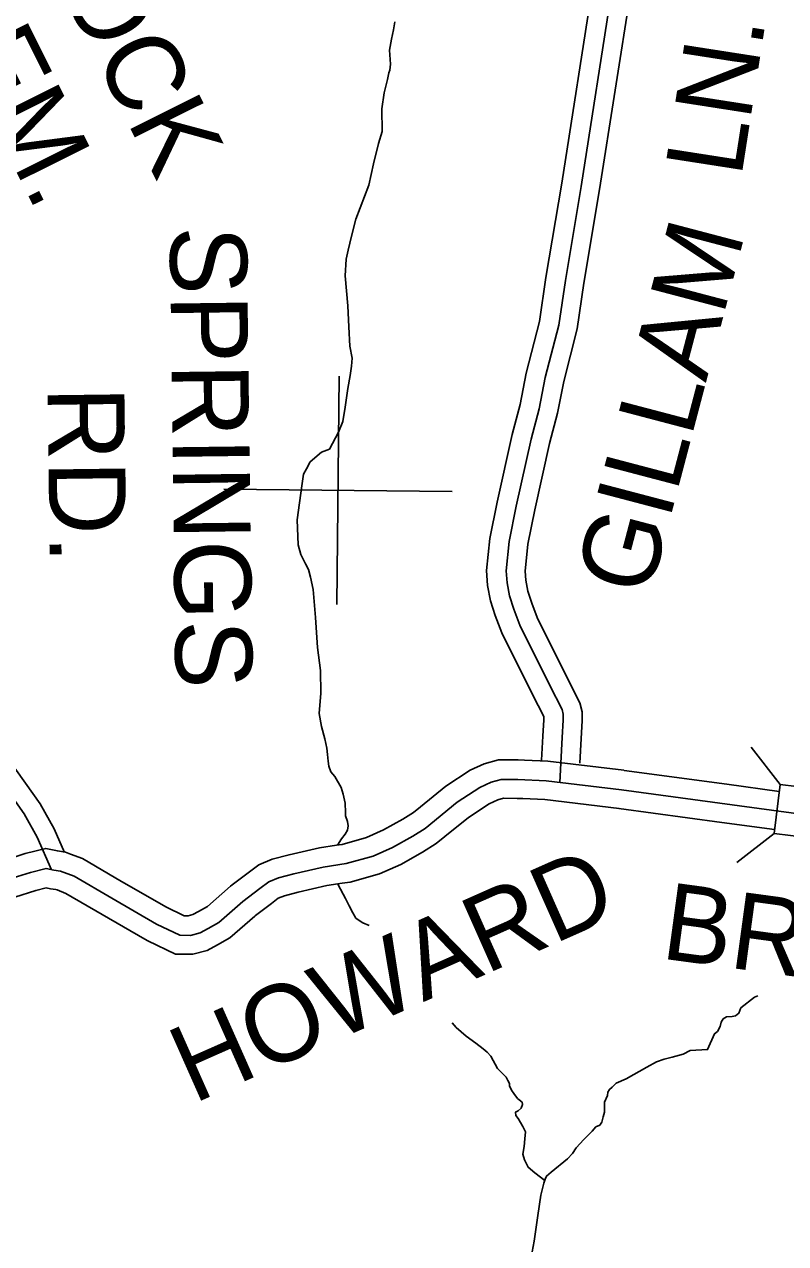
# Model space of a CAD drawing. Extents: x 1551132 to 1791609, y 378168 to 563823.
# Drawn here: x 1694430 to 1698093, y 452657 to 458529 of the extents above; entities that cross this region are included whole.
import ezdxf

# ---------------------------------------------------------------- set-up
doc = ezdxf.new("R2010")
doc.units = 0
for name, color, linetype in [('DESIGN - ROW - Right-of-Way and Easement Labels', 7, 'Continuous'), ('DESIGN - TRANSPORTATION - Text', 7, 'Continuous'), ('SURVEY - DRAINAGE - Bridge Hydraulic Data - Points - Locators', 7, 'Continuous'), ('SURVEY - DRAINAGE - Storm Sewer', 7, 'Continuous'), ('SURVEY - PROPERTY - Owners', 7, 'Continuous')]:
    doc.layers.add(name, color=color, linetype=linetype)

msp = doc.modelspace()

# ---------------------------------------------------------------- linework, layer by layer
at = {"layer": 'DESIGN - TRANSPORTATION - Text'}
for points in [[(1696211.683, 458541.203), (1696205.358, 458503.21), (1696196.959, 458457.217), (1696186.501, 458405.241), (1696191.917, 458337.089), (1696187.675, 458309.088), (1696183.551, 458295.105), (1696177.276, 458263.12), (1696160.718, 458199.185), (1696150.06, 458123.167), (1696151.11, 458012.997), (1696134.602, 457955.071), (1696109.744, 457857.16), (1696086.853, 457755.224), (1696025.412, 457591.57), (1696004.696, 457509.651), (1695988.105, 457441.707), (1695977.722, 457397.739), (1695973.03, 457317.662), (1695985.796, 457173.325), (1695990.938, 457073.131), (1695996.129, 456978.937), (1696007.629, 456920.744), (1696003.304, 456882.726), (1695996.921, 456838.725), (1695986.363, 456774.732), (1695973.58, 456684.721), (1695962.988, 456616.719), (1695940.53, 456564.859), (1695897.806, 456483.141), (1695859.674, 456469.49), (1695805.234, 456421.939), (1695786.934, 456388.063), (1695772.701, 456362.162), (1695764.218, 456306.161), (1695742.793, 456142.123), (1695747.76, 456021.895), (1695759.368, 455975.711), (1695783.001, 455931.418), (1695796.767, 455903.25), (1695806.458, 455867.099), (1695819.95, 455806.881), (1695830.799, 455672.578), (1695839.557, 455528.282), (1695854.615, 455417.971), (1695855.665, 455307.802), (1695848.824, 455209.716), (1695860.29, 455147.514), (1695875.781, 455087.279), (1695885.406, 455043.12), (1695889.148, 455013.044), (1695890.873, 454980.976), (1695894.672, 454956.901), (1695904.431, 454928.767), (1695924.255, 454906.549), (1695953.813, 454854.181), (1695963.546, 454822.047), (1695973.171, 454777.888), (1695974.787, 454733.803), (1695974.654, 454717.786), (1695984.42, 454689.644), (1695988.245, 454669.585), (1695984.054, 454647.593), (1695973.895, 454629.659), (1695955.679, 454605.8), (1695936.921, 454575.674)], [(1695939.246, 454388.528), (1695939.779, 454385.619), (1695975.22, 454319.184), (1695992.92, 454282.958), (1696010.653, 454250.741), (1696024.436, 454224.573), (1696040.335, 454212.406), (1696058.26, 454202.214), (1696088.218, 454189.672)], [(1696868.823, 452592.073), (1696883.49, 452668.041), (1696900.565, 452792.061), (1696915.414, 452890.064), (1696929.922, 452948.015), (1696936.097, 452967.983), (1696942.222, 452981.95), (1696964.405, 453001.767), (1697042.986, 453065.11), (1697067.227, 453090.911), (1697085.477, 453118.778), (1697121.834, 453158.488), (1697162.2, 453198.164), (1697180.391, 453220.023), (1697198.474, 453227.865), (1697208.599, 453241.782), (1697214.824, 453267.766), (1697221.016, 453289.741), (1697221.432, 453337.809), (1697235.715, 453369.718), (1697237.849, 453385.719), (1697245.973, 453399.661), (1697258.065, 453409.561), (1697278.248, 453429.395), (1697326.455, 453450.97), (1697424.986, 453506.105), (1697471.226, 453531.706), (1697509.367, 453545.356), (1697547.466, 453555.007), (1697599.615, 453568.532), (1697633.781, 453586.232), (1697717.871, 453591.433), (1697750.545, 453667.235), (1697764.653, 453679.118), (1697778.869, 453703.019), (1697783.044, 453723.003), (1697793.186, 453738.936), (1697809.277, 453748.795), (1697835.301, 453750.545), (1697851.343, 453754.404), (1697867.459, 453766.262), (1697877.684, 453792.205), (1697944.165, 453843.648), (1697959.448, 453850.964)], [(1696488.533, 453720.01), (1696508.149, 453697.16), (1696555.823, 453656.642), (1696601.555, 453622.158), (1696637.346, 453595.774), (1696657.212, 453579.565), (1696675.053, 453559.365), (1696706.561, 453500.971), (1696722.436, 453484.796), (1696748.218, 453458.512), (1696756.085, 453442.412), (1696763.968, 453428.32), (1696763.868, 453416.303), (1696763.868, 453416.303), (1696773.701, 453396.177), (1696785.567, 453380.035), (1696803.367, 453355.834), (1696811.317, 453349.743), (1696825.217, 453337.592), (1696827.133, 453327.559), (1696820.975, 453309.591), (1696806.85, 453295.708), (1696792.792, 453289.833), (1696794.659, 453273.791), (1696806.542, 453259.657), (1696828.225, 453221.389), (1696841.999, 453195.222), (1696837.708, 453161.213), (1696835.4, 453125.178), (1696829.066, 453087.186), (1696836.849, 453061.068), (1696854.541, 453024.851), (1696886.332, 452998.508), (1696933.664, 452960.107)]]:
    msp.add_lwpolyline(points, dxfattribs=at)
at = {"layer": 'SURVEY - DRAINAGE - Bridge Hydraulic Data - Points - Locators'}
for p, q in [((1695943.997, 456834.358), (1695933.222, 455734.379)), ((1696488.567, 456278.985), (1695388.643, 456289.752))]:
    msp.add_line(p, q, dxfattribs=at)
at = {"layer": 'SURVEY - DRAINAGE - Storm Sewer'}
for p, q in [((1698066.782, 454868.335), (1697926.952, 455047.307)), ((1698037.838, 454632.509), (1697858.858, 454492.671))]:
    msp.add_line(p, q, dxfattribs=at)
msp.add_lwpolyline([(1698037.838, 454632.509), (1698273.664, 454603.557), (1698302.6, 454839.383), (1698066.782, 454868.335)], close=True, dxfattribs=at)
at = {"layer": 'SURVEY - PROPERTY - Owners'}
for points in [[(1697261.267, 459234.696), (1697165.194, 458723.45), (1697015.556, 457763.999), (1696940.016, 457310.713), (1696908.575, 457098.732), (1696844.726, 456849.084), (1696815.443, 456698.363), (1696777.452, 456553.951), (1696704.646, 456228.409), (1696670.021, 456053.313), (1696653.288, 455898.326), (1696659.097, 455826.24), (1696673.371, 455753.297), (1696696.037, 455681.945), (1696726.912, 455598.535), (1696874.775, 455301.585), (1696928.94, 455196.141), (1696929.082, 455195.557), (1696929.09, 455179.99), (1696924.465, 455100.43), (1696918.323, 454984.519)], [(1697353.932, 459217.279), (1697258.134, 458707.474), (1697108.645, 457748.982), (1697033.163, 457296.046), (1697001.131, 457080.082), (1696936.757, 456828.392), (1696907.416, 456677.354), (1696869.084, 456531.659), (1696796.919, 456208.967), (1696763.319, 456039.079), (1696747.986, 455897.042), (1696752.653, 455839.124), (1696764.869, 455776.706), (1696785.235, 455712.604), (1696813.576, 455636.019), (1696958.914, 455344.145), (1697017.863, 455229.392), (1697023.371, 455206.991), (1697023.379, 455177.265), (1697018.613, 455095.205), (1697007.13, 454878.433)], [(1697443.08, 459200.529), (1697347.54, 458692.107), (1697198.193, 457734.54), (1697122.77, 457281.937), (1697090.17, 457062.14), (1697025.288, 456808.483), (1696995.889, 456657.146), (1696957.232, 456510.208), (1696885.683, 456190.267), (1696853.075, 456025.387), (1696839.084, 455895.809), (1696842.651, 455851.516), (1696852.892, 455799.223), (1696871.042, 455742.097), (1696896.949, 455672.087), (1697039.854, 455385.087), (1697103.403, 455261.384), (1697114.077, 455217.991), (1697114.086, 455174.649), (1697109.177, 455090.171), (1697102.861, 454970.893)], [(1697302.906, 454842.857), (1698877.836, 454629.31), (1699081.714, 454605.126), (1699109.68, 454604.81), (1699129.88, 454624.594), (1699150.329, 454668.386), (1699160.154, 454838.374), (1699238.586, 455439.84), (1699316.134, 456145.383), (1699437.207, 457180.619), (1699464.581, 457398.458)], [(1694195.087, 455146.03), (1694356.334, 454985.492), (1694505.388, 454775.37), (1694572.52, 454654.642), (1694623.002, 454540.614)], [(1694131.089, 455081.745), (1694286.844, 454926.683), (1694428.532, 454726.944), (1694491.247, 454614.158), (1694560.57, 454457.57)], [(1694325.834, 454501.205), (1694433.457, 454535.097), (1694531.938, 454560.556), (1694588.111, 454548.039), (1694626.677, 454542.764), (1694651.968, 454533.222), (1694709.833, 454511.397), (1694897.071, 454401.402), (1695101.841, 454283.558), (1695110.041, 454278.849), (1695199.33, 454236.082), (1695218.305, 454235.865), (1695240.196, 454241.323), (1695267.295, 454256.632), (1695311.094, 454281.283), (1695421.1, 454377.685), (1695429.533, 454384.119), (1695506.631, 454443.012), (1695558.53, 454481.721), (1695621.604, 454508.339), (1695703.743, 454529.573), (1695850.632, 454563.04), (1695931.355, 454575.324), (1695958.379, 454579.441), (1696076.526, 454612.575), (1696158.716, 454649.043), (1696250.947, 454700.461), (1696302.363, 454733.378), (1696335.845, 454760.629), (1696457.268, 454859.44), (1696575.606, 454936.559), (1696642.855, 454968.051), (1696711.462, 454987.252), (1696806.226, 454986.169), (1696836.6, 454984.944), (1696949.123, 454980.385), (1697314.164, 454936.476)], [(1697315.572, 454936.293), (1697811.019, 454869.116), (1698062.688, 454834.99)], [(1694355.2, 454411.594), (1694459.439, 454444.42), (1694533.571, 454463.587), (1694571.437, 454455.145), (1694603.361, 454450.779), (1694669.018, 454426.011), (1694849.68, 454319.884), (1695066.1, 454195.339), (1695177.406, 454142.029), (1695229.346, 454141.437), (1695275.42, 454152.921), (1695313.611, 454174.497), (1695365.876, 454203.914), (1695480.84, 454304.659), (1695563.438, 454367.752), (1695605.729, 454399.294), (1695651.895, 454418.778), (1695726.018, 454437.937), (1695868.223, 454470.338), (1695978.279, 454487.089), (1696108.542, 454523.623), (1696200.882, 454564.591), (1696299.371, 454619.5), (1696357.711, 454656.851), (1696512.916, 454783.155), (1696621.564, 454853.957), (1696675.779, 454879.349), (1696723.878, 454892.808), (1696803.784, 454891.899), (1696941.573, 454886.316), (1697302.906, 454842.857)], [(1694383.458, 454325.392), (1694484.43, 454357.184), (1694535.137, 454370.301), (1694555.395, 454365.785), (1694580.928, 454362.293), (1694586.678, 454360.118), (1694629.752, 454343.876), (1694804.089, 454241.465), (1695009.576, 454123.204), (1695023.834, 454115.003), (1695156.314, 454051.552), (1695239.971, 454050.602), (1695309.311, 454067.886), (1695358.16, 454095.478), (1695418.575, 454129.487), (1695538.305, 454234.407), (1695541.789, 454237.065), (1695618.087, 454295.35), (1695651.136, 454320.001), (1695681.036, 454332.618), (1695747.442, 454349.785), (1695885.139, 454381.161), (1695959.196, 454392.428), (1695997.42, 454398.245), (1696139.341, 454438.054), (1696241.439, 454483.347), (1696345.953, 454541.615), (1696410.96, 454583.233), (1696452.609, 454617.125), (1696566.448, 454709.77), (1696665.771, 454774.496), (1696707.453, 454794.014), (1696735.819, 454801.955), (1696801.434, 454801.214), (1696829.109, 454800.089), (1696934.306, 454795.822), (1697292.073, 454752.796)], [(1697290.723, 454752.971), (1697786.161, 454685.795), (1698040.147, 454651.352)]]:
    msp.add_lwpolyline(points, dxfattribs=at)

# ---------------------------------------------------------------- texts
at = {"layer": 'DESIGN - ROW - Right-of-Way and Easement Labels'}
for s, height, rotation, p in [('ROCK', 370.0059, 296.5047194, (1694431.184, 459046.107)), ('CEM.', 370.0059, 296.5063139, (1693938.304, 458725.74)), ('LN.', 370.0093, 81.1354028, (1697879.594, 457787.842)), ('GILLAM', 370.0085, 75.2610194, (1697436.353, 455763.706)), ('SPRINGS', 370.0096, 270.7372194, (1695129.25, 457555.135)), ('RD.', 370.0096, 270.7379472, (1694540.537, 456783.215)), ('HOWARD', 369.9945, 23.9231944, (1695243.128, 453328.9)), ('BRIDGE', 369.9916, 352.2786083, (1697487.108, 454031.037))]:
    msp.add_text(s, height=height, rotation=rotation, dxfattribs=at).set_placement(p)

doc.saveas('drawing.dxf')
